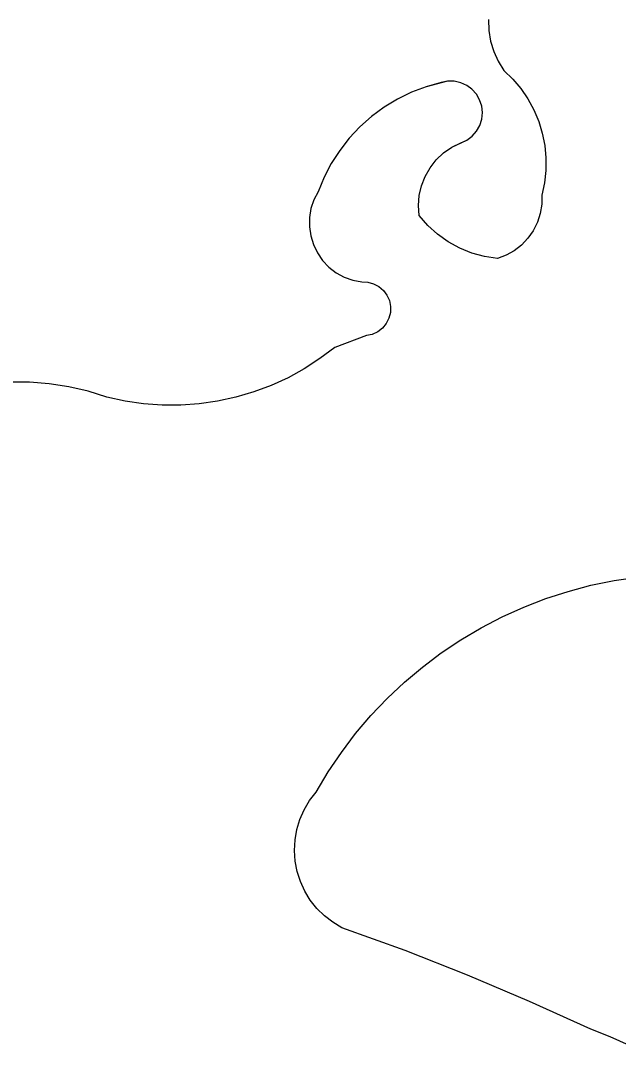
# Model space of a CAD drawing. Extents: x 3684037 to 3722149, y 433263 to 459021.
# Drawn here: x 3709047 to 3709142.9, y 456234.8 to 456399.3 of the extents above; entities that cross this region are included whole.
import ezdxf

# ---------------------------------------------------------------- set-up
doc = ezdxf.new("R2010")
doc.units = 0
doc.layers.add('V-TOPO-SHOR', color=7, linetype='Continuous')
doc.layers.add('V-WETL-SWMP', color=7, linetype='Continuous')

msp = doc.modelspace()

# ---------------------------------------------------------------- linework, layer by layer
at = {"layer": 'V-TOPO-SHOR'}
for p, q in [((3709122.02, 456399.42), (3709122.08, 456397.68)), ((3709122.08, 456397.68), (3709122.37, 456395.97)), ((3709122.37, 456395.97), (3709122.87, 456394.31)), ((3709122.87, 456394.31), (3709123.58, 456392.73)), ((3709123.58, 456392.73), (3709124.48, 456391.25)), ((3709124.48, 456391.25), (3709125.92, 456389.86)), ((3709115.49, 456389.53), (3709112.04, 456388.65)), ((3709116.54, 456389.52), (3709115.49, 456389.53)), ((3709117.58, 456389.29), (3709116.54, 456389.52)), ((3709118.54, 456388.86), (3709117.58, 456389.29)), ((3709125.92, 456389.86), (3709127.22, 456388.34)), ((3709109.7, 456387.76), (3709107.45, 456386.67)), ((3709112.04, 456388.65), (3709109.7, 456387.76)), ((3709119.39, 456388.23), (3709118.54, 456388.86)), ((3709120.09, 456387.45), (3709119.39, 456388.23)), ((3709120.62, 456386.53), (3709120.09, 456387.45)), ((3709127.22, 456388.34), (3709128.35, 456386.68)), ((3709107.45, 456386.67), (3709105.31, 456385.37)), ((3709120.95, 456385.53), (3709120.62, 456386.53)), ((3709128.35, 456386.68), (3709129.31, 456384.93)), ((3709105.31, 456385.37), (3709103.29, 456383.89)), ((3709121.06, 456384.48), (3709120.95, 456385.53)), ((3709120.96, 456383.43), (3709121.06, 456384.48)), ((3709129.31, 456384.93), (3709130.09, 456383.08)), ((3709103.29, 456383.89), (3709101.42, 456382.23)), ((3709120.64, 456382.43), (3709120.96, 456383.43)), ((3709130.09, 456383.08), (3709130.67, 456381.17)), ((3709101.42, 456382.23), (3709099.71, 456380.4)), ((3709119.42, 456380.72), (3709120.12, 456381.51)), ((3709120.12, 456381.51), (3709120.64, 456382.43)), ((3709130.67, 456381.17), (3709131.06, 456379.21)), ((3709099.71, 456380.4), (3709098.17, 456378.43)), ((3709116.16, 456378.94), (3709118.57, 456380.09)), ((3709118.57, 456380.09), (3709119.42, 456380.72)), ((3709098.17, 456378.43), (3709096.81, 456376.33)), ((3709113.66, 456376.91), (3709114.84, 456378.02)), ((3709114.84, 456378.02), (3709116.16, 456378.94)), ((3709131.06, 456379.21), (3709131.25, 456377.21)), ((3709096.81, 456376.33), (3709095.66, 456374.11)), ((3709112.66, 456375.64), (3709113.66, 456376.91)), ((3709131.25, 456377.21), (3709131.23, 456375.21)), ((3709111.86, 456374.24), (3709112.66, 456375.64)), ((3709131.23, 456375.21), (3709131.02, 456373.22)), ((3709095.66, 456374.11), (3709094.7, 456371.79)), ((3709110.92, 456371.17), (3709111.28, 456372.74)), ((3709111.28, 456372.74), (3709111.86, 456374.24)), ((3709131.02, 456373.22), (3709130.6, 456371.26)), ((3709094.7, 456371.79), (3709094.03, 456370.48)), ((3709110.81, 456369.56), (3709110.92, 456371.17)), ((3709130.6, 456371.26), (3709130.58, 456369.77)), ((3709094.03, 456370.48), (3709093.57, 456369.08)), ((3709110.93, 456367.95), (3709110.81, 456369.56)), ((3709130.58, 456369.77), (3709130.34, 456368.3)), ((3709093.57, 456369.08), (3709093.32, 456367.63)), ((3709112.31, 456366.37), (3709110.93, 456367.95)), ((3709130.34, 456368.3), (3709129.88, 456366.88)), ((3709093.32, 456367.63), (3709093.31, 456366.16)), ((3709093.31, 456366.16), (3709093.52, 456364.7)), ((3709113.87, 456364.96), (3709112.31, 456366.37)), ((3709129.88, 456366.88), (3709129.22, 456365.54)), ((3709093.52, 456364.7), (3709093.95, 456363.3)), ((3709115.58, 456363.74), (3709113.87, 456364.96)), ((3709129.22, 456365.54), (3709128.37, 456364.32)), ((3709093.95, 456363.3), (3709094.59, 456361.97)), ((3709117.42, 456362.73), (3709115.58, 456363.74)), ((3709127.34, 456363.24), (3709126.16, 456362.32)), ((3709128.37, 456364.32), (3709127.34, 456363.24)), ((3709094.59, 456361.97), (3709095.43, 456360.76)), ((3709119.37, 456361.94), (3709117.42, 456362.73)), ((3709121.39, 456361.39), (3709119.37, 456361.94)), ((3709123.46, 456361.07), (3709121.39, 456361.39)), ((3709124.86, 456361.59), (3709123.46, 456361.07)), ((3709126.16, 456362.32), (3709124.86, 456361.59)), ((3709095.43, 456360.76), (3709096.44, 456359.7)), ((3709096.44, 456359.7), (3709097.61, 456358.8)), ((3709097.61, 456358.8), (3709098.9, 456358.09)), ((3709098.9, 456358.09), (3709100.28, 456357.59)), ((3709100.28, 456357.59), (3709101.73, 456357.31)), ((3709101.73, 456357.31), (3709102.69, 456357.27)), ((3709102.69, 456357.27), (3709103.61, 456357.02)), ((3709103.61, 456357.02), (3709104.46, 456356.57)), ((3709104.46, 456356.57), (3709105.19, 456355.95)), ((3709105.19, 456355.95), (3709105.76, 456355.18)), ((3709105.76, 456355.18), (3709106.15, 456354.31)), ((3709106.15, 456354.31), (3709106.34, 456353.37)), ((3709106.34, 456353.37), (3709106.31, 456352.41)), ((3709106.08, 456351.48), (3709105.64, 456350.63)), ((3709106.31, 456352.41), (3709106.08, 456351.48)), ((3709105.03, 456349.89), (3709104.27, 456349.3)), ((3709105.64, 456350.63), (3709105.03, 456349.89)), ((3709102.47, 456348.7), (3709097.4, 456346.8)), ((3709102.47, 456348.7), (3709097.4, 456346.8)), ((3709103.4, 456348.9), (3709102.47, 456348.7)), ((3709104.27, 456349.3), (3709103.4, 456348.9)), ((3709097.4, 456346.8), (3709095.01, 456345)), ((3709095.01, 456345), (3709092.5, 456343.38)), ((3709092.5, 456343.38), (3709089.89, 456341.94)), ((3709089.89, 456341.94), (3709087.18, 456340.7)), ((3709048.44, 456341.2), (3709045.27, 456341.2)), ((3709051.6, 456340.96), (3709048.44, 456341.2)), ((3709054.73, 456340.48), (3709051.6, 456340.96)), ((3709057.81, 456339.77), (3709054.73, 456340.48)), ((3709060.84, 456338.82), (3709057.81, 456339.77)), ((3709087.18, 456340.7), (3709084.38, 456339.65)), ((3709063.75, 456338.18), (3709060.84, 456338.82)), ((3709066.71, 456337.75), (3709063.75, 456338.18)), ((3709078.6, 456338.17), (3709075.65, 456337.75)), ((3709081.52, 456338.81), (3709078.6, 456338.17)), ((3709084.38, 456339.65), (3709081.52, 456338.81)), ((3709069.68, 456337.54), (3709066.71, 456337.75)), ((3709072.67, 456337.53), (3709069.68, 456337.54)), ((3709075.65, 456337.75), (3709072.67, 456337.53)), ((3709134.82, 456307.65), (3709138.48, 456308.62)), ((3709138.48, 456308.62), (3709142.19, 456309.38)), ((3709142.19, 456309.38), (3709145.94, 456309.94)), ((3709131.22, 456306.48), (3709134.82, 456307.65)), ((3709127.69, 456305.12), (3709131.22, 456306.48)), ((3709120.87, 456301.81), (3709124.23, 456303.56)), ((3709124.23, 456303.56), (3709127.69, 456305.12)), ((3709117.61, 456299.88), (3709120.87, 456301.81)), ((3709114.47, 456297.77), (3709117.61, 456299.88)), ((3709111.44, 456295.49), (3709114.47, 456297.77)), ((3709108.55, 456293.05), (3709111.44, 456295.49)), ((3709105.79, 456290.45), (3709108.55, 456293.05)), ((3709103.18, 456287.71), (3709105.79, 456290.45)), ((3709100.73, 456284.82), (3709103.18, 456287.71)), ((3709098.44, 456281.8), (3709100.73, 456284.82)), ((3709096.33, 456278.66), (3709098.44, 456281.8)), ((3709094.39, 456275.4), (3709096.33, 456278.66)), ((3709092.49, 456272.6), (3709093.35, 456274.06)), ((3709093.35, 456274.06), (3709094.39, 456275.4)), ((3709091.8, 456271.05), (3709092.49, 456272.6)), ((3709091.31, 456269.43), (3709091.8, 456271.05)), ((3709091.02, 456267.76), (3709091.31, 456269.43)), ((3709090.93, 456266.06), (3709091.02, 456267.76)), ((3709091.04, 456264.37), (3709090.93, 456266.06)), ((3709091.36, 456262.7), (3709091.04, 456264.37)), ((3709091.87, 456261.09), (3709091.36, 456262.7)), ((3709092.58, 456259.54), (3709091.87, 456261.09)), ((3709093.46, 456258.1), (3709092.58, 456259.54)), ((3709094.52, 456256.77), (3709093.46, 456258.1)), ((3709095.72, 456255.58), (3709094.52, 456256.77)), ((3709097.06, 456254.54), (3709095.72, 456255.58)), ((3709098.52, 456253.66), (3709097.06, 456254.54)), ((3709108.65, 456249.99), (3709098.52, 456253.66)), ((3709118.69, 456246.04), (3709108.65, 456249.99)), ((3709128.61, 456241.84), (3709118.69, 456246.04)), ((3709138.43, 456237.38), (3709128.61, 456241.84)), ((3709141.58, 456236.17), (3709138.43, 456237.38)), ((3709144.64, 456234.76), (3709141.58, 456236.17))]:
    msp.add_line(p, q, dxfattribs=at)
for points in [[(3709122.02, 456399.42), (3709122.08, 456397.68), (3709122.37, 456395.97), (3709122.87, 456394.31), (3709123.58, 456392.73), (3709124.48, 456391.25), (3709125.92, 456389.86), (3709127.22, 456388.34), (3709128.35, 456386.69), (3709129.31, 456384.93), (3709130.09, 456383.08), (3709130.67, 456381.17), (3709131.06, 456379.21), (3709131.25, 456377.21), (3709131.23, 456375.21), (3709131.02, 456373.22), (3709130.6, 456371.26), (3709130.58, 456369.77), (3709130.34, 456368.3), (3709129.88, 456366.88), (3709129.22, 456365.54), (3709128.37, 456364.32), (3709127.34, 456363.24), (3709126.16, 456362.32), (3709124.86, 456361.6), (3709123.46, 456361.07), (3709121.39, 456361.39), (3709119.37, 456361.95), (3709117.42, 456362.73), (3709115.58, 456363.74), (3709113.87, 456364.96), (3709112.31, 456366.37), (3709110.93, 456367.95), (3709110.81, 456369.56), (3709110.92, 456371.17), (3709111.28, 456372.74), (3709111.86, 456374.24), (3709112.67, 456375.64), (3709113.67, 456376.91), (3709114.84, 456378.02), (3709116.17, 456378.94), (3709117.61, 456379.65), (3709118.57, 456380.09), (3709119.42, 456380.72), (3709120.12, 456381.51), (3709120.64, 456382.43), (3709120.96, 456383.43), (3709121.06, 456384.48), (3709120.95, 456385.53), (3709120.62, 456386.53), (3709120.1, 456387.45), (3709119.39, 456388.23), (3709118.54, 456388.86), (3709117.58, 456389.29), (3709116.54, 456389.52), (3709115.49, 456389.53), (3709114.46, 456389.32), (3709112.04, 456388.65), (3709109.7, 456387.76)], [(3709109.7, 456387.76), (3709107.45, 456386.67), (3709105.31, 456385.37), (3709103.29, 456383.89), (3709101.42, 456382.23), (3709099.71, 456380.41), (3709098.17, 456378.43), (3709096.81, 456376.33), (3709095.66, 456374.11), (3709094.7, 456371.79), (3709094.03, 456370.48), (3709093.57, 456369.08), (3709093.32, 456367.63), (3709093.31, 456366.16), (3709093.52, 456364.71), (3709093.95, 456363.3), (3709094.59, 456361.97), (3709095.43, 456360.76), (3709096.44, 456359.7), (3709097.61, 456358.8), (3709098.9, 456358.09), (3709100.28, 456357.59), (3709101.73, 456357.31), (3709102.69, 456357.27), (3709103.61, 456357.02), (3709104.46, 456356.57), (3709105.19, 456355.95), (3709105.76, 456355.18), (3709106.15, 456354.31), (3709106.34, 456353.37), (3709106.31, 456352.41), (3709106.08, 456351.48), (3709105.65, 456350.63), (3709105.03, 456349.89), (3709104.27, 456349.3), (3709103.4, 456348.9), (3709102.47, 456348.7)], [(3709097.4, 456346.8), (3709095.01, 456345), (3709092.5, 456343.38), (3709089.89, 456341.94), (3709087.18, 456340.7), (3709084.38, 456339.65), (3709081.52, 456338.81), (3709078.6, 456338.17), (3709075.65, 456337.75), (3709072.67, 456337.54), (3709069.68, 456337.54), (3709066.71, 456337.75), (3709063.75, 456338.18), (3709060.84, 456338.82), (3709057.82, 456339.77), (3709054.73, 456340.48), (3709051.6, 456340.96), (3709048.44, 456341.2), (3709045.27, 456341.2)], [(3709095.72, 456255.58), (3709094.52, 456256.77), (3709093.46, 456258.1), (3709092.58, 456259.55), (3709091.87, 456261.09), (3709091.36, 456262.7), (3709091.04, 456264.37), (3709090.93, 456266.06), (3709091.02, 456267.76), (3709091.31, 456269.43), (3709091.8, 456271.05), (3709092.49, 456272.6), (3709093.35, 456274.06), (3709094.39, 456275.41), (3709096.33, 456278.66), (3709098.44, 456281.8), (3709100.73, 456284.82), (3709103.18, 456287.71), (3709105.79, 456290.45), (3709108.55, 456293.05), (3709111.44, 456295.49), (3709114.47, 456297.77), (3709117.61, 456299.88), (3709120.87, 456301.81), (3709124.23, 456303.56), (3709127.69, 456305.12), (3709131.22, 456306.48), (3709134.82, 456307.65), (3709138.48, 456308.62), (3709142.2, 456309.38), (3709145.94, 456309.94)], [(3709144.64, 456234.76), (3709141.58, 456236.17), (3709138.43, 456237.38), (3709128.61, 456241.84), (3709118.69, 456246.04), (3709108.65, 456249.99), (3709098.52, 456253.66), (3709097.06, 456254.54), (3709095.72, 456255.58)]]:
    msp.add_lwpolyline(points, dxfattribs=at)
at = {"layer": 'V-WETL-SWMP'}
for p, q in [((3709122.02, 456399.42), (3709122.08, 456397.68)), ((3709122.08, 456397.68), (3709122.37, 456395.97)), ((3709122.37, 456395.97), (3709122.87, 456394.31)), ((3709122.87, 456394.31), (3709123.58, 456392.73)), ((3709123.58, 456392.73), (3709124.48, 456391.25)), ((3709124.48, 456391.25), (3709125.92, 456389.86)), ((3709115.49, 456389.53), (3709112.04, 456388.65)), ((3709116.54, 456389.52), (3709115.49, 456389.53)), ((3709117.58, 456389.29), (3709116.54, 456389.52)), ((3709118.54, 456388.86), (3709117.58, 456389.29)), ((3709125.92, 456389.86), (3709127.22, 456388.34)), ((3709109.7, 456387.76), (3709107.45, 456386.67)), ((3709112.04, 456388.65), (3709109.7, 456387.76)), ((3709119.39, 456388.23), (3709118.54, 456388.86)), ((3709120.09, 456387.45), (3709119.39, 456388.23)), ((3709120.62, 456386.53), (3709120.09, 456387.45)), ((3709127.22, 456388.34), (3709128.35, 456386.68)), ((3709107.45, 456386.67), (3709105.31, 456385.37)), ((3709120.95, 456385.53), (3709120.62, 456386.53)), ((3709128.35, 456386.68), (3709129.31, 456384.93)), ((3709105.31, 456385.37), (3709103.29, 456383.89)), ((3709121.06, 456384.48), (3709120.95, 456385.53)), ((3709120.96, 456383.43), (3709121.06, 456384.48)), ((3709129.31, 456384.93), (3709130.09, 456383.08)), ((3709103.29, 456383.89), (3709101.42, 456382.23)), ((3709120.64, 456382.43), (3709120.96, 456383.43)), ((3709130.09, 456383.08), (3709130.67, 456381.17)), ((3709101.42, 456382.23), (3709099.71, 456380.4)), ((3709119.42, 456380.72), (3709120.12, 456381.51)), ((3709120.12, 456381.51), (3709120.64, 456382.43)), ((3709130.67, 456381.17), (3709131.06, 456379.21)), ((3709099.71, 456380.4), (3709098.17, 456378.43)), ((3709116.16, 456378.94), (3709118.57, 456380.09)), ((3709118.57, 456380.09), (3709119.42, 456380.72)), ((3709098.17, 456378.43), (3709096.81, 456376.33)), ((3709113.66, 456376.91), (3709114.84, 456378.02)), ((3709114.84, 456378.02), (3709116.16, 456378.94)), ((3709131.06, 456379.21), (3709131.25, 456377.21)), ((3709096.81, 456376.33), (3709095.66, 456374.11)), ((3709112.66, 456375.64), (3709113.66, 456376.91)), ((3709131.25, 456377.21), (3709131.23, 456375.21)), ((3709111.86, 456374.24), (3709112.66, 456375.64)), ((3709131.23, 456375.21), (3709131.02, 456373.22)), ((3709095.66, 456374.11), (3709094.7, 456371.79)), ((3709110.92, 456371.17), (3709111.28, 456372.74)), ((3709111.28, 456372.74), (3709111.86, 456374.24)), ((3709131.02, 456373.22), (3709130.6, 456371.26)), ((3709094.7, 456371.79), (3709094.03, 456370.48)), ((3709110.81, 456369.56), (3709110.92, 456371.17)), ((3709130.6, 456371.26), (3709130.58, 456369.77)), ((3709094.03, 456370.48), (3709093.57, 456369.08)), ((3709110.93, 456367.95), (3709110.81, 456369.56)), ((3709130.58, 456369.77), (3709130.34, 456368.3)), ((3709093.57, 456369.08), (3709093.32, 456367.63)), ((3709112.31, 456366.37), (3709110.93, 456367.95)), ((3709130.34, 456368.3), (3709129.88, 456366.88)), ((3709093.32, 456367.63), (3709093.31, 456366.16)), ((3709093.31, 456366.16), (3709093.52, 456364.7)), ((3709113.87, 456364.96), (3709112.31, 456366.37)), ((3709129.88, 456366.88), (3709129.22, 456365.54)), ((3709093.52, 456364.7), (3709093.95, 456363.3)), ((3709115.58, 456363.74), (3709113.87, 456364.96)), ((3709129.22, 456365.54), (3709128.37, 456364.32)), ((3709093.95, 456363.3), (3709094.59, 456361.97)), ((3709117.42, 456362.73), (3709115.58, 456363.74)), ((3709127.34, 456363.24), (3709126.16, 456362.32)), ((3709128.37, 456364.32), (3709127.34, 456363.24)), ((3709094.59, 456361.97), (3709095.43, 456360.76)), ((3709119.37, 456361.94), (3709117.42, 456362.73)), ((3709121.39, 456361.39), (3709119.37, 456361.94)), ((3709123.46, 456361.07), (3709121.39, 456361.39)), ((3709124.86, 456361.59), (3709123.46, 456361.07)), ((3709126.16, 456362.32), (3709124.86, 456361.59)), ((3709095.43, 456360.76), (3709096.44, 456359.7)), ((3709096.44, 456359.7), (3709097.61, 456358.8)), ((3709097.61, 456358.8), (3709098.9, 456358.09)), ((3709098.9, 456358.09), (3709100.28, 456357.59)), ((3709100.28, 456357.59), (3709101.73, 456357.31)), ((3709101.73, 456357.31), (3709102.69, 456357.27)), ((3709102.69, 456357.27), (3709103.61, 456357.02)), ((3709103.61, 456357.02), (3709104.46, 456356.57)), ((3709104.46, 456356.57), (3709105.19, 456355.95)), ((3709105.19, 456355.95), (3709105.76, 456355.18)), ((3709105.76, 456355.18), (3709106.15, 456354.31)), ((3709106.15, 456354.31), (3709106.34, 456353.37)), ((3709106.34, 456353.37), (3709106.31, 456352.41)), ((3709106.08, 456351.48), (3709105.64, 456350.63)), ((3709106.31, 456352.41), (3709106.08, 456351.48)), ((3709105.03, 456349.89), (3709104.27, 456349.3)), ((3709105.64, 456350.63), (3709105.03, 456349.89)), ((3709102.47, 456348.7), (3709097.4, 456346.8)), ((3709103.4, 456348.9), (3709102.47, 456348.7)), ((3709104.27, 456349.3), (3709103.4, 456348.9)), ((3709097.4, 456346.8), (3709095.01, 456345)), ((3709095.01, 456345), (3709092.5, 456343.38)), ((3709092.5, 456343.38), (3709089.89, 456341.94)), ((3709089.89, 456341.94), (3709087.18, 456340.7)), ((3709048.44, 456341.2), (3709045.27, 456341.2)), ((3709051.6, 456340.96), (3709048.44, 456341.2)), ((3709054.73, 456340.48), (3709051.6, 456340.96)), ((3709057.81, 456339.77), (3709054.73, 456340.48)), ((3709060.84, 456338.82), (3709057.81, 456339.77)), ((3709087.18, 456340.7), (3709084.38, 456339.65)), ((3709063.75, 456338.18), (3709060.84, 456338.82)), ((3709066.71, 456337.75), (3709063.75, 456338.18)), ((3709078.6, 456338.17), (3709075.65, 456337.75)), ((3709081.52, 456338.81), (3709078.6, 456338.17)), ((3709084.38, 456339.65), (3709081.52, 456338.81)), ((3709069.68, 456337.54), (3709066.71, 456337.75)), ((3709072.67, 456337.53), (3709069.68, 456337.54)), ((3709075.65, 456337.75), (3709072.67, 456337.53)), ((3709134.82, 456307.65), (3709138.48, 456308.62)), ((3709138.48, 456308.62), (3709142.19, 456309.38)), ((3709142.19, 456309.38), (3709145.94, 456309.94)), ((3709131.22, 456306.48), (3709134.82, 456307.65)), ((3709127.69, 456305.12), (3709131.22, 456306.48)), ((3709120.87, 456301.81), (3709124.23, 456303.56)), ((3709124.23, 456303.56), (3709127.69, 456305.12)), ((3709117.61, 456299.88), (3709120.87, 456301.81)), ((3709114.47, 456297.77), (3709117.61, 456299.88)), ((3709111.44, 456295.49), (3709114.47, 456297.77)), ((3709108.55, 456293.05), (3709111.44, 456295.49)), ((3709105.79, 456290.45), (3709108.55, 456293.05)), ((3709103.18, 456287.71), (3709105.79, 456290.45)), ((3709100.73, 456284.82), (3709103.18, 456287.71)), ((3709098.44, 456281.8), (3709100.73, 456284.82)), ((3709096.33, 456278.66), (3709098.44, 456281.8)), ((3709094.39, 456275.4), (3709096.33, 456278.66)), ((3709092.49, 456272.6), (3709093.35, 456274.06)), ((3709093.35, 456274.06), (3709094.39, 456275.4)), ((3709091.8, 456271.05), (3709092.49, 456272.6)), ((3709091.31, 456269.43), (3709091.8, 456271.05)), ((3709091.02, 456267.76), (3709091.31, 456269.43)), ((3709090.93, 456266.06), (3709091.02, 456267.76)), ((3709091.04, 456264.37), (3709090.93, 456266.06)), ((3709091.36, 456262.7), (3709091.04, 456264.37)), ((3709091.87, 456261.09), (3709091.36, 456262.7)), ((3709092.58, 456259.54), (3709091.87, 456261.09)), ((3709093.46, 456258.1), (3709092.58, 456259.54)), ((3709094.52, 456256.77), (3709093.46, 456258.1)), ((3709095.72, 456255.58), (3709094.52, 456256.77)), ((3709097.06, 456254.54), (3709095.72, 456255.58)), ((3709098.52, 456253.66), (3709097.06, 456254.54)), ((3709108.65, 456249.99), (3709098.52, 456253.66)), ((3709118.69, 456246.04), (3709108.65, 456249.99)), ((3709128.61, 456241.84), (3709118.69, 456246.04)), ((3709138.43, 456237.38), (3709128.61, 456241.84)), ((3709141.58, 456236.17), (3709138.43, 456237.38)), ((3709144.64, 456234.76), (3709141.58, 456236.17))]:
    msp.add_line(p, q, dxfattribs=at)

doc.saveas('drawing.dxf')
